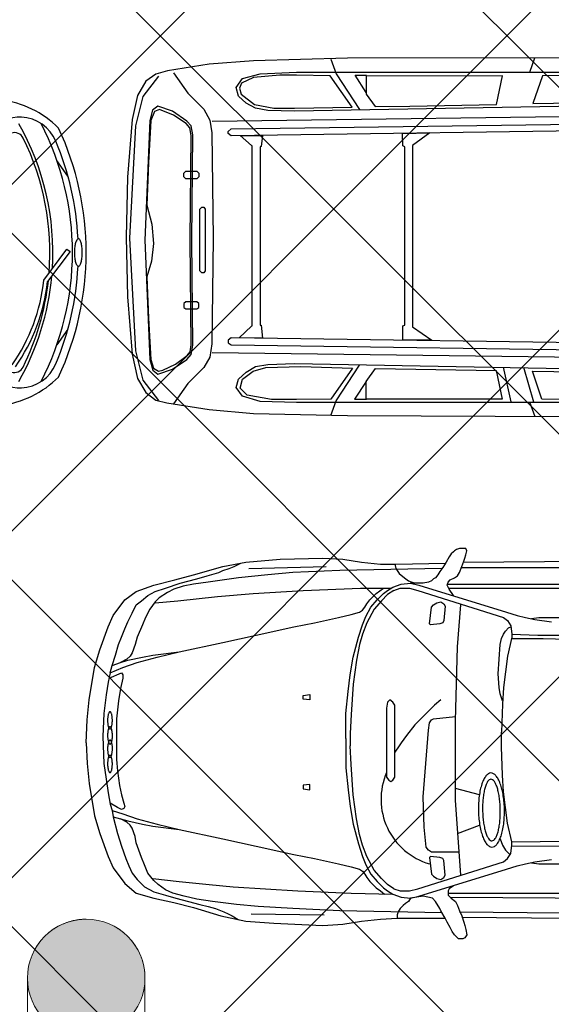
# Model space of a CAD drawing. Header units: millimetres. Extents: x 747415 to 1601423, y -236173 to 551995.
# Tile 449 of 549: x 1157169 to 1159882, y 198354 to 203375. Entities that reach past the tile are written whole.
import ezdxf

# ---------------------------------------------------------------- set-up
doc = ezdxf.new("R2010")
doc.units = ezdxf.units.MM
doc.header["$LTSCALE"] = 100
doc.header["$MEASUREMENT"] = 0
doc.linetypes.add('HIDDEN2', pattern=[4.7625, 3.175, -1.5875])
doc.layers.get('0').update_dxf_attribs({"linetype": 'CONTINUOUS', "lineweight": 0})
doc.layers.add('T--A9041_VERHARDING_Parkeren', color=9, linetype='CONTINUOUS')
doc.layers.add('T--L9082_INRICHTING_SPECIFIEK_Auto', color=8, linetype='CONTINUOUS')
doc.layers.add('T--A9042_BEPLANTING', color=90, linetype='CONTINUOUS', lineweight=0)
doc.layers.add('T--L9071_TERREINMEUBILAIR_Bank', color=250, linetype='CONTINUOUS', lineweight=0)

# ---------------------------------------------------------------- blocks, each defined once
blk = doc.blocks.new('auto33')
for p, q in [((830.324, 888.875), (1224.2, 899.525)), ((2006.612, -266.126), (1884.2, -234.188)), ((1894.85, -463.063), (2006.612, -420.476)), ((840.975, -872.9), (1213.55, -878.225))]:
    blk.add_line(p, q)
for points in [[(1873.55, 750.487), (1852.262, 782.425), (1841.612, 803.712), (1846.937, 819.687), (1857.587, 830.325), (1878.875, 840.974), (1894.85, 851.612), (1905.487, 867.587), (1916.137, 899.525), (1926.775, 926.137), (1932.099, 942.1), (1937.425, 958.075), (1942.75, 979.362), (1937.425, 990), (1905.487, 990), (1889.525, 984.687), (1878.875, 979.362), (1873.55, 974.037), (1862.912, 963.387), (1852.262, 947.425), (1836.3, 920.812), (1820.325, 894.2), (1804.362, 872.912), (1793.712, 856.937), (1783.075, 840.974), (1772.424, 835.65), (1761.775, 825), (1745.812, 819.687), (1719.2, 814.362), (1655.325, 814.362)], [(0, 0), (5.325, 117.099), (15.975, 218.225), (42.587, 383.225), (69.2, 473.712), (111.775, 590.812), (138.387, 649.362), (196.937, 729.2), (255.487, 771.775), (345.975, 803.712), (452.425, 830.325), (548.225, 856.937), (697.262, 899.525), (814.362, 920.812), (989.999, 936.775), (1208.225, 942.1), (1309.362, 936.775), (1405.162, 920.812), (1500.975, 910.162), (1580.812, 910.162), (1833.062, 915.425)], [(122.425, 356.612), (133.062, 393.875), (149.037, 447.099), (165, 500.325), (180.975, 537.587), (196.937, 580.162), (212.912, 617.425), (234.2, 660), (255.487, 702.587), (282.1, 723.875), (314.037, 750.487), (351.299, 771.775), (404.525, 787.75), (479.037, 814.362), (564.2, 835.65), (617.425, 851.612), (675.975, 867.587), (697.262, 878.225), (729.2, 888.875), (755.812, 899.525), (789.287, 916.25)], [(1575.487, 910.162), (1580.812, 888.875), (1596.775, 862.262), (1623.387, 840.974), (1644.687, 825), (1676.612, 814.362)], [(1924.637, 920.799), (2544.2, 926.137), (3097.749, 920.812), (3385.162, 920.812), (3592.75, 936.775)], [(1815, 888.875), (1293.387, 878.225), (1053.875, 867.587), (926.137, 856.937), (777.1, 840.974), (622.75, 819.687), (548.225, 809.037), (495, 798.387), (447.1, 782.425), (415.162, 766.462), (372.587, 739.837), (351.299, 718.55), (324.675, 681.299), (303.387, 638.712), (287.425, 601.449), (260.812, 537.587), (250.162, 500.325), (234.2, 457.75), (223.55, 441.774), (207.587, 425.812), (175.65, 409.837)], [(1914.362, 894.2), (2581.462, 894.2), (2980.65, 894.2), (3502.262, 888.875), (3608.712, 883.55), (3949.362, 867.587)], [(1325.325, 21.3), (1325.325, 149.037), (1335.975, 260.812), (1346.612, 345.975), (1362.587, 436.449), (1389.2, 537.587), (1410.487, 601.449), (1426.45, 644.037), (1453.074, 691.937), (1485, 729.2), (1516.937, 761.137), (1538.225, 777.1), (1564.837, 793.075), (1607.425, 809.037), (1655.325, 814.362), (1697.912, 803.712), (2145, 665.325), (2198.225, 649.362), (2240.812, 638.712), (2288.712, 628.075), (2373.875, 617.425)], [(1843.387, 809.037), (2475, 809.037), (2932.75, 809.037), (3369.2, 798.387), (3550.162, 793.075)], [(122.425, 356.612), (186.287, 383.225), (260.812, 409.837), (361.937, 436.449), (473.712, 463.075), (697.262, 510.975), (867.587, 548.225), (1059.2, 590.812), (1165.65, 612.1), (1288.075, 638.712), (1351.937, 654.687), (1394.525, 665.325), (1410.487, 675.975), (1421.137, 691.937), (1431.774, 707.912), (1447.75, 729.2), (1479.687, 761.137), (1516.937, 787.75)], [(351.299, 713.225), (468.387, 723.875), (670.649, 745.162), (851.612, 761.137), (1107.1, 777.1), (1399.837, 787.75), (1554.2, 787.75)], [(1570.162, 777.1), (1538.225, 755.812), (1506.3, 723.875), (1469.037, 681.299), (1431.774, 612.1), (1410.487, 553.55), (1394.525, 500.325), (1378.55, 420.487), (1362.587, 298.062), (1351.937, 143.712), (1346.612, 47.912), (1346.612, -15.963)], [(1570.162, 777.1), (1602.1, 787.75), (1650, 787.75), (1692.587, 777.1), (2129.037, 638.712), (2150.325, 622.75), (2166.3, 596.137), (2171.612, 553.55), (2171.612, 537.587), (2150.325, 441.774), (2129.037, 282.099), (2123.712, 196.937), (2118.387, 53.224)], [(1849.6, 787.75), (2086.462, 787.75), (2437.75, 787.75), (2661.3, 787.75), (2767.75, 787.75), (2916.775, 782.425), (3385.162, 777.1), (3614.037, 771.775)], [(1756.462, 601.449), (1751.137, 606.774), (1761.775, 691.937), (1772.424, 702.587), (1788.387, 713.225), (1809.687, 718.55), (1825.65, 707.912), (1830.975, 697.262), (1825.65, 622.75), (1820.325, 612.1), (1804.362, 606.774), (1756.462, 601.449)], [(1910.812, -675.963), (1884.2, -292.738), (1884.2, 111.775), (1894.85, 489.687), (1910.812, 702.587)], [(2272.749, 633.387), (2310, 638.712), (2437.75, 638.712), (2475, 628.075), (2490.975, 617.425), (2496.3, 612.1)], [(2123.712, 212.912), (2113.074, 250.162), (2107.75, 282.099), (2102.425, 351.3), (2113.074, 500.325), (2118.387, 532.262), (2129.037, 553.55), (2139.687, 569.525), (2155.65, 585.487), (2166.3, 590.812)], [(2171.612, 553.55), (2304.687, 548.225), (2533.55, 548.225), (2868.875, 542.912), (3321.3, 532.262), (3582.099, 532.262), (4130.325, 510.975)], [(2171.612, 532.262), (2331.3, 532.262), (2522.912, 526.937), (2863.55, 521.612), (3257.424, 516.3), (4130.325, 495)], [(133.062, 393.875), (175.65, 409.837), (212.912, 420.487), (287.425, 436.449), (340.65, 447.099), (473.712, 463.075)], [(122.425, 356.612), (111.775, 308.712), (101.137, 244.837), (90.487, 149.037), (85.162, 31.937), (90.487, -106.451), (101.137, -186.288), (111.775, -255.475), (122.425, -314.025), (133.062, -345.963)], [(117.1, 330), (180.975, 356.612), (186.287, 345.975), (186.287, 330), (175.65, 276.774), (165, 212.912), (154.362, 122.424), (154.362, -85.163), (159.675, -143.7), (170.324, -218.225), (180.975, -266.126), (191.612, -308.7), (196.937, -324.675), (191.612, -335.325), (180.975, -340.638), (159.675, -330), (122.425, -308.7)], [(1107.225, 241.062), (1141.85, 246.187), (1141.85, 219.062), (1107.225, 222.312), (1107.225, 241.062)], [(1532.912, 175.65), (1532.912, -175.638), (1543.55, -191.613), (1554.2, -196.938), (1564.837, -191.613), (1575.487, -175.638), (1575.487, -159.675), (1575.487, 191.612), (1564.837, 207.587), (1548.875, 218.225), (1538.225, 207.587), (1532.912, 175.65)], [(1809.687, 218.225), (1777.75, 191.612), (1676.612, 90.487), (1634.037, 37.262), (1607.425, 0), (1596.775, -15.963), (1575.487, -47.9)], [(1900.162, -558.863), (1761.775, -558.863), (1745.812, -548.225), (1735.162, -532.251), (1724.525, -431.125), (1719.2, -276.776), (1745.812, 63.875), (1751.137, 101.137), (1761.775, 117.099), (1772.424, 122.424), (1884.2, 133.062)], [(1570.162, -745.163), (1602.1, -755.8), (1650, -755.8), (1692.587, -745.163), (2129.037, -606.775), (2150.325, -590.8), (2166.3, -564.188), (2171.612, -521.613), (2171.612, -505.638), (2150.325, -409.838), (2129.037, -250.163), (2123.712, -165), (2118.387, -21.288), (2118.387, 53.224)], [(0, 0), (5.325, -106.451), (15.975, -207.575), (42.587, -372.575), (69.2, -463.063), (111.775, -580.163), (138.387, -638.713), (196.937, -718.55), (255.487, -766.45), (345.975, -793.063), (447.1, -814.35), (548.225, -840.963), (686.612, -883.55), (814.362, -910.163), (958.062, -920.8), (1208.225, -931.45), (1309.362, -926.125), (1405.162, -910.163), (1500.975, -899.513), (1586.137, -894.188), (1830.975, -894.188)], [(1325.325, 21.3), (1325.325, -127.738), (1335.975, -239.513), (1346.612, -324.675), (1362.587, -415.163), (1389.2, -516.288), (1410.487, -580.163), (1426.45, -622.738), (1453.074, -670.638), (1485, -707.9), (1516.937, -739.838), (1538.225, -755.8), (1564.837, -771.775), (1607.425, -787.738), (1655.325, -793.063), (1697.912, -782.413), (2145, -644.025), (2198.225, -628.063), (2240.812, -617.413), (2288.712, -606.775), (2373.875, -596.125)], [(1570.162, -745.163), (1538.225, -723.863), (1506.3, -691.938), (1469.037, -649.35), (1431.774, -580.163), (1410.487, -521.613), (1394.525, -468.388), (1378.55, -388.55), (1362.587, -266.126), (1351.937, -111.776), (1346.612, -15.963)], [(1107.225, -234.988), (1141.85, -240.113), (1141.85, -212.988), (1107.225, -216.238), (1107.225, -234.988)], [(133.062, -345.963), (186.287, -361.938), (260.812, -388.55), (361.937, -415.163), (473.712, -441.775), (697.262, -489.675), (867.587, -526.938), (1059.2, -569.513), (1165.65, -590.8), (1288.075, -617.413), (1351.937, -633.388), (1394.525, -644.025), (1410.487, -654.675), (1421.137, -670.638), (1431.774, -686.613), (1447.75, -707.9), (1479.687, -739.838), (1500.975, -755.8), (1522.262, -771.775)], [(133.062, -345.963), (138.387, -377.901), (159.675, -463.063), (180.975, -526.938), (202.262, -590.8), (218.225, -628.063), (234.2, -665.326), (260.812, -697.251), (298.062, -734.513), (345.975, -761.125), (404.525, -777.1), (457.75, -793.063), (521.612, -809.025), (580.162, -825), (622.75, -835.638), (660, -846.288), (702.587, -862.25), (723.875, -872.9), (745.162, -883.55), (776.312, -902.238)], [(138.387, -377.901), (175.65, -388.55), (212.912, -399.188), (287.425, -415.163), (340.65, -425.8), (473.712, -441.775)], [(1815, -867.575), (1293.387, -856.938), (1053.875, -846.288), (878.225, -835.638), (766.45, -825), (644.037, -809.025), (564.2, -798.388), (500.325, -782.413), (441.775, -766.45), (404.525, -750.475), (367.262, -723.863), (345.975, -702.575), (314.037, -665.326), (298.062, -622.738), (282.1, -585.475), (255.487, -510.963), (250.162, -479.025), (234.2, -436.45), (223.55, -420.476), (207.587, -404.513), (175.65, -388.55)], [(2113.074, -489.675), (2123.712, -521.613), (2139.687, -548.225), (2150.325, -558.863), (2160.975, -569.513)], [(2171.612, -505.638), (2608.075, -500.325), (3001.937, -495), (3427.75, -489.675), (4130.325, -463.063)], [(2171.612, -526.938), (2900.812, -521.613), (3374.524, -510.963), (3587.425, -510.963), (4130.325, -489.675)], [(1756.462, -580.163), (1751.137, -585.475), (1761.775, -670.638), (1772.424, -681.288), (1788.387, -691.938), (1809.687, -697.251), (1825.65, -686.613), (1830.975, -675.963), (1825.65, -601.45), (1820.325, -590.8), (1804.362, -585.475), (1756.462, -580.163)], [(2272.749, -612.088), (2310, -617.413), (2437.75, -617.413), (2475, -606.775), (2490.975, -596.125), (2496.3, -590.8)], [(340.65, -691.938), (473.712, -707.9), (628.062, -723.863), (750.487, -734.513), (1080.487, -755.8), (1351.937, -766.45), (1564.837, -771.775)], [(1873.55, -729.188), (1852.262, -745.163), (1846.937, -755.8), (1846.937, -777.1), (1862.912, -793.063), (1884.2, -809.025), (1894.85, -830.325), (1905.487, -856.938), (1916.137, -883.55), (1926.775, -915.475), (1932.099, -931.45), (1937.425, -952.738), (1942.75, -979.351), (1932.099, -995.325), (1921.462, -1000.638), (1900.162, -1000.638), (1878.875, -979.351), (1868.225, -963.388), (1857.587, -942.1), (1841.612, -915.475), (1830.975, -894.188), (1809.687, -856.938), (1804.362, -846.288), (1783.075, -809.025), (1767.1, -793.063), (1719.2, -782.413), (1655.325, -793.063)], [(1846.937, -766.45), (2086.462, -766.45), (2437.75, -766.45), (2661.3, -766.45), (2767.75, -766.45), (2916.775, -761.125), (3347.912, -755.8), (3630.012, -750.475)], [(1655.325, -793.063), (1644.687, -809.025), (1628.712, -819.676), (1618.075, -830.325), (1602.1, -846.288), (1591.462, -862.25), (1586.137, -878.225), (1586.137, -894.188)], [(1857.287, -787.438), (2661.3, -793.063), (2980.65, -787.738), (3225.487, -782.413), (3550.162, -771.775)], [(1905.487, -862.25), (2421.775, -867.575), (2805, -867.575), (3326.625, -862.25), (3614.037, -856.938)], [(1916.137, -888.863), (2448.387, -894.188), (2831.625, -899.513), (3315.975, -894.188), (3582.099, -904.838)]]:
    blk.add_lwpolyline(points)
for points in [[(121.249, 70.05, 0.15715148), (123.632, 70.889, 0.0898848), (125.928, 73.391, 0.04910718), (128.05, 77.46, 0.03066448), (129.916, 82.938, 0.02177548), (131.455, 89.616, 0.01717029), (132.606, 97.236, 0.01477699), (133.328, 105.507, 0.01374023), (133.59, 114.11, 0.01374023), (133.384, 122.714, 0.01477699), (132.717, 130.989, 0.01717029), (131.614, 138.617, 0.02177548), (130.119, 145.305, 0.03066448), (128.289, 150.795, 0.04910718), (126.194, 154.877, 0.0898848), (123.914, 157.394, 0.15715148), (121.537, 158.249, 0.15715148), (119.155, 157.41, 0.0898848), (116.859, 154.908, 0.04910718), (114.737, 150.839, 0.03066448), (112.871, 145.361, 0.02177548), (111.332, 138.683, 0.01717029), (110.18, 131.063, 0.01477699), (109.459, 122.792, 0.01374023), (109.197, 114.189, 0.01374023), (109.403, 105.585, 0.01477699), (110.07, 97.31, 0.01717029), (111.172, 89.682, 0.02177548), (112.667, 82.994, 0.03066448), (114.498, 77.504, 0.04910718), (116.593, 73.422, 0.0898848), (118.873, 70.905, 0.15715148)], [(121.825, -7.038, 0.15570612), (124.227, -6.175, 0.08991562), (126.526, -3.65, 0.04943001), (128.633, 0.439, 0.0309529), (130.468, 5.935, 0.02200981), (131.96, 12.628, 0.01736704), (133.05, 20.26, 0.01495166), (133.699, 28.537, 0.01390479), (133.88, 37.142, 0.01390479), (133.587, 45.744, 0.01495166), (132.83, 54.013, 0.01736704), (131.64, 61.63, 0.02200981), (130.062, 68.302, 0.0309529), (128.155, 73.775, 0.04943001), (125.995, 77.836, 0.08991562), (123.663, 80.33, 0.15570612), (121.249, 81.162, 0.15570612), (118.847, 80.299, 0.08991562), (116.548, 77.774, 0.04943001), (114.441, 73.685, 0.0309529), (112.606, 68.189, 0.02200981), (111.114, 61.496, 0.01736704), (110.024, 53.864, 0.01495166), (109.375, 45.587, 0.01390479), (109.194, 36.982, 0.01390479), (109.487, 28.38, 0.01495166), (110.244, 20.111, 0.01736704), (111.434, 12.494, 0.02200981), (113.012, 5.822, 0.0309529), (114.919, 0.349, 0.04943001), (117.079, -3.712, 0.08991562), (119.411, -6.206, 0.15570612)], [(121.825, 13.112, 0.15570612), (119.411, 12.28, 0.08991562), (117.079, 9.786, 0.04943001), (114.919, 5.725, 0.0309529), (113.012, 0.252, 0.02200981), (111.434, -6.42, 0.01736704), (110.244, -14.037, 0.01495166), (109.487, -22.306, 0.01390479), (109.194, -30.908, 0.01390479), (109.375, -39.513, 0.01495166), (110.024, -47.79, 0.01736704), (111.114, -55.422, 0.02200981), (112.606, -62.115, 0.0309529), (114.441, -67.611, 0.04943001), (116.548, -71.7, 0.08991562), (118.847, -74.225, 0.15570612), (121.249, -75.088, 0.15570612), (123.663, -74.256, 0.08991562), (125.995, -71.762, 0.04943001), (128.155, -67.701, 0.0309529), (130.062, -62.228, 0.02200981), (131.64, -55.556, 0.01736704), (132.83, -47.939, 0.01495166), (133.587, -39.67, 0.01390479), (133.88, -31.068, 0.01390479), (133.699, -22.463, 0.01495166), (133.05, -14.186, 0.01736704), (131.96, -6.554, 0.02200981), (130.468, 0.139, 0.0309529), (128.633, 5.635, 0.04943001), (126.526, 9.724, 0.08991562), (124.227, 12.249, 0.15570612)], [(121.249, -63.976, 0.15715148), (118.873, -64.831, 0.0898848), (116.593, -67.348, 0.04910718), (114.498, -71.43, 0.03066448), (112.667, -76.92, 0.02177548), (111.172, -83.608, 0.01717029), (110.07, -91.236, 0.01477699), (109.403, -99.511, 0.01374023), (109.197, -108.115, 0.01374023), (109.459, -116.718, 0.01477699), (110.18, -124.989, 0.01717029), (111.332, -132.609, 0.02177548), (112.871, -139.287, 0.03066448), (114.737, -144.765, 0.04910718), (116.859, -148.834, 0.0898848), (119.155, -151.336, 0.15715148), (121.537, -152.175, 0.15715148), (123.914, -151.32, 0.0898848), (126.194, -148.803, 0.04910718), (128.289, -144.721, 0.03066448), (130.119, -139.231, 0.02177548), (131.614, -132.543, 0.01717029), (132.717, -124.915, 0.01477699), (133.384, -116.64, 0.01374023), (133.59, -108.036, 0.01374023), (133.328, -99.433, 0.01477699), (132.606, -91.162, 0.01717029), (131.455, -83.542, 0.02177548), (129.916, -76.864, 0.03066448), (128.05, -71.386, 0.04910718), (125.928, -67.317, 0.0898848), (123.632, -64.815, 0.15715148)], [(2070.489, -532.255, 0.12935202), (2083.407, -528.442, 0.08825051), (2095.727, -517.514, 0.05492558), (2106.975, -499.891, 0.03660649), (2116.718, -476.25, 0.02685995), (2124.583, -447.501, 0.0215486), (2130.266, -414.747, 0.01871385), (2133.55, -379.248, 0.01746963), (2134.308, -342.367, 0.01746963), (2132.512, -305.522, 0.01871385), (2128.229, -270.13, 0.0215486), (2121.626, -237.549, 0.02685995), (2112.955, -209.032, 0.03660649), (2102.549, -185.676, 0.05492558), (2090.81, -168.376, 0.08825051), (2078.187, -157.8, 0.12935202), (2065.166, -154.352, 0.12935202), (2052.247, -158.165, 0.08825051), (2039.928, -169.093, 0.05492558), (2028.68, -186.716, 0.03660649), (2018.937, -210.356, 0.02685995), (2011.072, -239.106, 0.0215486), (2005.389, -271.86, 0.01871385), (2002.105, -307.359, 0.01746963), (2001.347, -344.24, 0.01746963), (2003.143, -381.085, 0.01871385), (2007.426, -416.477, 0.0215486), (2014.029, -449.058, 0.02685995), (2022.7, -477.575, 0.03660649), (2033.105, -500.931, 0.05492558), (2044.845, -518.231, 0.08825051), (2057.468, -528.807, 0.12935202)], [(2070.489, -500.32, 0.15236329), (2079.253, -497.153, 0.08994173), (2087.578, -488.075, 0.05017132), (2095.144, -473.432, 0.0316287), (2101.66, -453.789, 0.02256312), (2106.876, -429.9, 0.01783336), (2110.592, -402.683, 0.01536641), (2112.664, -373.185, 0.01429585), (2113.013, -342.538, 0.01429585), (2111.625, -311.92, 0.01536641), (2108.555, -282.508, 0.01783336), (2103.919, -255.433, 0.02256312), (2097.896, -231.735, 0.0316287), (2090.718, -212.324, 0.05017132), (2082.66, -197.946, 0.08994173), (2074.032, -189.155, 0.15236329), (2065.166, -186.287, 0.15236329), (2056.402, -189.454, 0.08994173), (2048.077, -198.532, 0.05017132), (2040.511, -213.175, 0.0316287), (2033.995, -232.818, 0.02256312), (2028.779, -256.707, 0.01783336), (2025.063, -283.923, 0.01536641), (2022.991, -313.422, 0.01429585), (2022.642, -344.069, 0.01429585), (2024.03, -374.687, 0.01536641), (2027.1, -404.099, 0.01783336), (2031.736, -431.174, 0.02256312), (2037.758, -454.872, 0.0316287), (2044.937, -474.283, 0.05017132), (2052.994, -488.661, 0.08994173), (2061.622, -497.452, 0.15236329)]]:
    blk.add_lwpolyline(points, format="xyb", close=True)
blk.add_arc((1846.278, -288.964), 341.955, 156.406556, 253.844983)
blk = doc.blocks.new('auto111')
at = {"linetype": 'Continuous'}
for points in [[(2462.3, 1908.3), (1334.1, 1905.8), (853.9, 1893.1), (627.7, 1875.3), (414.3, 1842.2), (355.9, 1824.4), (305, 1788.9), (261.8, 1715.2), (233.9, 1593.2), (211, 1298.5), (203.4, 993.5), (211, 688.6), (233.9, 396.4), (261.8, 271.9), (305, 200.8), (355.9, 162.6), (411.8, 147.4), (627.7, 114.4), (853.9, 94), (1334.1, 83.9), (2462.3, 78.8)], [(2264.1, 1834.6), (2289.6, 1908.3)], [(1247.7, 1900.7), (1275.7, 1827), (1395.1, 1644)], [(368.6, 1814.3), (289.8, 1710.1), (251.7, 1560.2), (221.2, 988.5), (251.7, 414.2), (289.8, 264.3), (368.6, 160.1)], [(444.8, 1832.1), (518.5, 1727.9), (599.8, 1646.6), (630.3, 1590.7), (640.4, 1524.6), (648.1, 985.9), (640.4, 449.8), (630.3, 381.2), (599.8, 327.8), (518.5, 246.5), (444.8, 142.3)], [(2988.3, 1669.4), (1062.3, 1636.4), (927.6, 1639), (864.1, 1651.7), (815.8, 1677.1), (777.7, 1712.6), (765, 1755.8), (798, 1801.6), (886.9, 1827), (1072.4, 1834.6), (2523.3, 1834.6)], [(2523.3, 149.9), (1072.4, 149.9), (886.9, 155), (798, 183), (765, 226.2), (777.7, 269.4), (815.8, 304.9), (864.1, 332.9), (927.6, 343), (1062.3, 348.1), (2988.3, 312.6)], [(1357, 1656.7), (1245.2, 1816.8), (1072.4, 1819.4), (988.6, 1819.4), (853.9, 1806.7), (792.9, 1778.7), (782.7, 1753.3), (790.4, 1722.8), (859, 1669.4), (958.1, 1651.7), (1062.3, 1651.7), (1357, 1656.7)], [(1428.2, 1730.4), (1372.3, 1819.4), (1430.7, 1819.4)], [(2093.9, 1669.4), (2124.4, 1816.8), (1428.2, 1814.3), (1428.2, 1722.8), (1473.9, 1659.3), (1651.8, 1661.8), (2093.9, 1669.4)], [(2937.5, 1684.7), (3084.9, 1819.4), (2327.7, 1816.8), (2279.4, 1674.5), (2912.1, 1684.7), (2937.5, 1684.7)], [(325.4, 1588.1), (300, 978.3), (325.4, 368.5), (340.6, 315.1), (366, 294.8), (439.7, 320.2), (513.4, 368.5), (536.3, 393.9), (543.9, 442.1), (538.8, 978.3), (543.9, 1514.4), (536.3, 1560.2), (513.4, 1585.6), (439.7, 1636.4), (366, 1661.8), (338.1, 1641.5), (325.4, 1588.1)], [(343.1, 325.3), (368.6, 310), (391.4, 315.1), (455, 345.6), (515.9, 388.8), (531.2, 409.1), (536.3, 444.7), (531.2, 978.3), (536.3, 1511.9), (528.6, 1550), (510.9, 1572.9), (444.8, 1616.1), (373.6, 1644), (348.2, 1633.9), (330.4, 1588.1), (317.7, 1372.2), (310.1, 1156.2), (335.5, 1059.6), (343.1, 960.5), (333, 871.6), (310.1, 790.3), (317.7, 579.4), (330.4, 368.5), (343.1, 325.3)], [(643, 1585.6), (2927.3, 1616.1), (2973.1, 1600.8), (3016.3, 1562.7), (3051.9, 1501.7), (3082.3, 1423), (3125.5, 1224.8), (3140.8, 993.5), (3125.5, 764.9), (3082.3, 566.7), (3051.9, 487.9), (3016.3, 426.9), (2973.1, 388.8), (2927.3, 373.5), (643, 404)], [(739.5, 1544.9), (2871.4, 1575.4), (2886.7, 1562.7), (2886.7, 1550), (2871.4, 1539.9), (739.5, 1509.4), (724.3, 1522.1), (724.3, 1532.2), (739.5, 1544.9)], [(785.3, 1511.9), (899.6, 1511.9), (892, 1456), (886.9, 1453.5), (886.9, 543.8), (892, 543.8), (899.6, 477.7), (780.2, 480.3), (843.7, 538.7), (846.3, 541.2), (846.3, 1458.5), (843.7, 1461.1), (785.3, 1511.9)], [(1613.6, 1522.1), (1753.4, 1524.6), (1664.5, 1461.1), (1664.5, 536.2), (1763.6, 467.6), (1616.2, 467.6), (1616.2, 541.2), (1626.4, 543.8), (1626.4, 1453.5), (1616.2, 1458.5), (1613.6, 1522.1)], [(574.4, 1318.8), (574.4, 1301), (564.2, 1290.8), (508.3, 1290.8), (498.2, 1301), (498.2, 1318.8), (508.3, 1329), (564.2, 1329), (574.4, 1318.8)], [(607.4, 1135.8), (607.4, 820.8), (599.8, 810.6), (589.6, 810.6), (579.5, 820.8), (579.5, 1135.8), (589.6, 1146), (599.8, 1146), (607.4, 1135.8)], [(574.4, 635.3), (574.4, 655.6), (564.2, 663.2), (508.3, 663.2), (498.2, 655.6), (498.2, 635.3), (508.3, 627.6), (564.2, 627.6), (574.4, 635.3)], [(739.5, 444.7), (2871.4, 414.2), (2886.7, 426.9), (2886.7, 439.6), (2871.4, 449.8), (739.5, 480.3), (724.3, 467.6), (724.3, 454.9), (739.5, 444.7)], [(1359.5, 325.3), (1247.7, 167.7), (1072.4, 165.2), (945.4, 165.2), (820.9, 188), (785.3, 223.6), (798, 269.4), (851.3, 310), (917.4, 327.8), (1095.3, 332.9), (1359.5, 325.3)], [(1247.7, 83.9), (1275.7, 157.6), (1395.1, 340.5)], [(2091.4, 312.6), (2121.8, 167.7), (1428.2, 167.7), (1428.2, 256.7), (1476.4, 322.7), (2091.4, 312.6)], [(2126.9, 330.3), (2167.6, 152.5)], [(2231.1, 330.3), (2281.9, 152.5)], [(2932.4, 299.8), (3079.8, 162.6), (3026.4, 162.6), (2325.1, 167.7), (2276.9, 310), (2932.4, 299.8)], [(1428.2, 256.7), (1369.7, 167.7), (1430.7, 167.7)], [(2261.6, 152.5), (2289.6, 78.8)]]:
    blk.add_lwpolyline(points, dxfattribs=at)
blk = doc.blocks.new('auto64')
for points in [[(-93, 390), (-149.4, 470)], [(-216, -140.7), (-98.2, 17.6), (-82.2, 5.7), (-196.7, -148.3)], [(-93, -390), (-149.4, -470)]]:
    blk.add_lwpolyline(points)
for centre, radius, start, end in [((-500.4, 274.6), 509, 45.0724, 82.7817), ((-339.9, 470), 220.1, 87.5524, 180.0097), ((-1501.5, 0), 1331.5, 356.4569, 29.5582), ((-339.1, 490.1), 200, 22.8604, 87.5524), ((-1501.5, 0), 1431.5, 332.6464, 27.3536), ((-366.4, 561.8), 50, 26.3311, 108.384), ((-1501.5, 0), 1501.5, 334.9815, 25.0185), ((-1501.5, 0), 1316.5, 355.4418, 26.3311), ((-1501.5, 0), 1461.5, 2.7376, 22.8604), ((2.9, 33.2), 59.3, 145.403, 164.0546), ((-40, 62.8), 7.21, 90, 145.403), ((-40, 62.8), 7.21, 34.597, 90), ((-82.9, 33.2), 59.3, 15.9454, 34.597), ((184.7, 0), 244.7, 173.2506, 180), ((184.7, 0), 244.7, 180, 186.7494), ((72.7, 13.3), 131.9, 164.0546, 173.2506), ((-152.7, 13.3), 131.9, 6.7494, 15.9454), ((-264.7, 0), 244.7, 0, 6.7494), ((-264.7, 0), 244.7, 353.2506, 0), ((72.7, -13.3), 131.9, 186.7494, 195.9454), ((2.9, -33.2), 59.3, 195.9454, 214.597), ((-82.9, -33.2), 59.3, 325.403, 344.0546), ((-152.7, -13.3), 131.9, 344.0546, 353.2506), ((-1501.5, 0), 1461.5, 337.1396, 357.2624), ((-40, -62.8), 7.21, 214.597, 270), ((-40, -62.8), 7.21, 270, 325.403), ((-1132.8, -43.1), 922, 324.9998, 353.9253), ((-1132.8, -43.1), 942, 324.9998, 353.5912), ((-1501.5, 0), 1331.5, 330.4418, 354.8462), ((-1501.5, 0), 1316.5, 333.6689, 353.7639), ((-339.9, -470), 220.1, 179.9903, 272.4476), ((-366.4, -561.8), 50, 251.616, 333.6689), ((-339.1, -490.1), 200, 272.4476, 337.1396), ((-500.4, -274.6), 509, 277.2183, 314.9276)]:
    blk.add_arc(centre, radius, start, end)
blk = doc.blocks.new('*U333')
at = {"layer": 'T--L9071_TERREINMEUBILAIR_Bank', "linetype": 'Continuous'}
h = blk.add_hatch(color=256, dxfattribs=at)
edge = h.paths.add_edge_path()
edge.add_arc((0, 1100), 300, 0, 360)
at = {"layer": 'T--L9071_TERREINMEUBILAIR_Bank', "linetype": 'HIDDEN2'}
blk.add_lwpolyline([(300, 1100, 0.414214), (0, 1400, 0.414214), (-300, 1100), (-300, -1100, 0.414214), (0, -1400, 0.414214), (300, -1100)], format="xyb", close=True, dxfattribs=at)
at = {"layer": 'T--L9071_TERREINMEUBILAIR_Bank', "linetype": 'Continuous'}
blk.add_circle((0, 1100), 300, dxfattribs=at)

msp = doc.modelspace()

# ---------------------------------------------------------------- hatches: boundary and pattern name
at = {"layer": 'T--A9041_VERHARDING_Parkeren', "linetype": 'Continuous'}
h = msp.add_hatch(dxfattribs=at)
h.set_pattern_fill('ANSI37', color=256, scale=10000, style=0)
h.paths.add_polyline_path([(1162508.673, 241218.765), (1162196.865, 241189.439), (1152508.673, 240937.759), (1152508.673, 193325.106), (1162508.673, 193325.106)])
at = {"layer": 'T--A9042_BEPLANTING'}
h = msp.add_hatch(dxfattribs=at)
h.set_pattern_fill('GRASS', color=256, scale=1500, style=0)
edge = h.paths.add_edge_path()
edge.add_line((1194589.183, 247525.193), (1194593.64, 247264.881))
edge.add_line((1194593.64, 247264.881), (1189597.042, 247120.843))
edge.add_line((1189597.042, 247120.843), (1179615.176, 246734.424))
edge.add_line((1179615.176, 246734.424), (1169673.169, 246260.926))
edge.add_line((1169673.169, 246260.926), (1159743.156, 245284.429))
edge.add_line((1159743.156, 245284.429), (1149794.302, 244232.037))
edge.add_line((1149794.302, 244232.037), (1139904.319, 243419.621))
edge.add_line((1139904.319, 243419.621), (1138613.747, 243325.021))
edge.add_line((1138613.747, 243325.021), (1135690.007, 243117.197))
edge.add_line((1135690.007, 243117.197), (1132771.926, 242932.503))
edge.add_line((1132771.926, 242932.503), (1129859.398, 242758.599))
edge.add_line((1129859.398, 242758.599), (1126616.556, 242566.575))
edge.add_line((1126616.556, 242566.575), (1123385.964, 242364.695))
edge.add_line((1123385.964, 242364.695), (1120184.728, 242139.833))
edge.add_line((1120184.728, 242139.833), (1117014.113, 241880.011))
edge.add_line((1117014.113, 241880.011), (1113876.289, 241570.228))
edge.add_line((1113876.289, 241570.228), (1110773.76, 241198.319))
edge.add_line((1110773.76, 241198.319), (1107692.214, 240764.72))
edge.add_line((1107692.214, 240764.72), (1104624.361, 240306.925))
edge.add_line((1104624.361, 240306.925), (1101572.465, 239835.828))
edge.add_line((1101572.465, 239835.828), (1100403.086, 239650.924))
edge.add_line((1100403.086, 239650.924), (1097780.987, 239217.99))
edge.add_line((1097780.987, 239217.99), (1095157.329, 238732.83))
edge.add_line((1095157.329, 238732.83), (1092526.922, 238274.052))
edge.add_line((1092526.922, 238274.052), (1089457.602, 237766.051))
edge.add_line((1089457.602, 237766.051), (1086388.73, 237224.846))
edge.add_line((1086388.73, 237224.846), (1083401.545, 236651.668))
edge.add_line((1083401.545, 236651.668), (1080469.385, 236024.459))
edge.add_line((1080469.385, 236024.459), (1077519.444, 235269.823))
edge.add_line((1077519.444, 235269.823), (1074567.867, 234454.498))
edge.add_line((1074567.867, 234454.498), (1071611.505, 233602.32))
edge.add_line((1071611.505, 233602.32), (1068661.406, 232725.291))
edge.add_line((1068661.406, 232725.291), (1065719.424, 231822.381))
edge.add_line((1065719.424, 231822.381), (1062684.54, 230856.109))
edge.add_line((1062684.54, 230856.109), (1059866.196, 229920.836))
edge.add_line((1059866.196, 229920.836), (1056845.381, 228880.035))
edge.add_line((1056845.381, 228880.035), (1054034.15, 227860.451))
edge.add_line((1054034.15, 227860.451), (1051908.682, 227043.859))
edge.add_line((1051908.682, 227043.859), (1051192.354, 226766.278))
edge.add_line((1051192.354, 226766.278), (1050671.69, 226564.519))
edge.add_line((1050671.69, 226564.519), (1049927.631, 226262.62))
edge.add_line((1049927.631, 226262.62), (1049070.32, 225903.54))
edge.add_line((1049070.32, 225903.54), (1048360.834, 225606.376))
edge.add_line((1048360.834, 225606.376), (1045574.185, 224396.868))
edge.add_line((1045574.185, 224396.868), (1042746.023, 223102.062))
edge.add_line((1042746.023, 223102.062), (1039916.204, 221736.561))
edge.add_line((1039916.204, 221736.561), (1037264.038, 220364.549))
edge.add_line((1037264.038, 220364.549), (1036639.036, 220037.907))
edge.add_line((1036639.036, 220037.907), (1035761.731, 219567.084))
edge.add_line((1035761.731, 219567.084), (1034455.173, 218860.02))
edge.add_line((1034455.173, 218860.02), (1031834.519, 217415.207))
edge.add_line((1031834.519, 217415.207), (1029063.532, 215837.52))
edge.add_line((1029063.532, 215837.52), (1026493.513, 214322.916))
edge.add_line((1026493.513, 214322.916), (1023661.374, 212596.81))
edge.add_line((1023661.374, 212596.81), (1021148.701, 211011.913))
edge.add_line((1021148.701, 211011.913), (1018664.489, 209394.723))
edge.add_line((1018664.489, 209394.723), (1016111.63, 207674.051))
edge.add_line((1016111.63, 207674.051), (1013541.964, 205866.676))
edge.add_line((1013541.964, 205866.676), (1011054.819, 204060.939))
edge.add_line((1011054.819, 204060.939), (1008551.61, 202180.933))
edge.add_line((1008551.61, 202180.933), (1006071.977, 200261.271))
edge.add_line((1006071.977, 200261.271), (1003623.026, 198305.877))
edge.add_line((1003623.026, 198305.877), (1001255.469, 196356.541))
edge.add_line((1001255.469, 196356.541), (998895.97, 194358.237))
edge.add_line((998895.97, 194358.237), (996592.894, 192340.973))
edge.add_line((996592.894, 192340.973), (994271.188, 190253.094))
edge.add_line((994271.188, 190253.094), (992089.799, 188232.713))
edge.add_line((992089.799, 188232.713), (989855.126, 186096.735))
edge.add_line((989855.126, 186096.735), (987565.682, 183840.779))
edge.add_line((987565.682, 183840.779), (985556.73, 181812.43))
edge.add_line((985556.73, 181812.43), (983340.235, 179499.914))
edge.add_line((983340.235, 179499.914), (981234.422, 177237.565))
edge.add_line((981234.422, 177237.565), (979162.94, 174943.215))
edge.add_line((979162.94, 174943.215), (977214.691, 172724.59))
edge.add_line((977214.691, 172724.59), (975036.892, 170165.071))
edge.add_line((975036.892, 170165.071), (973160.412, 167901.106))
edge.add_line((973160.412, 167901.106), (971300.145, 165540.186))
edge.add_line((971300.145, 165540.186), (970653.489, 164750.347))
edge.add_line((970653.489, 164750.347), (969323.906, 163031.694))
edge.add_line((969323.906, 163031.694), (967532.389, 160664.585))
edge.add_line((967532.389, 160664.585), (965620.33, 158124.446))
edge.add_line((965620.33, 158124.446), (963729.485, 155559.861))
edge.add_line((963729.485, 155559.861), (962160.024, 153368.205))
edge.add_line((962160.024, 153368.205), (960583.853, 151476.839))
edge.add_line((960583.853, 151476.839), (957868.106, 147829.141))
edge.add_line((957868.106, 147829.141), (955546.579, 144354.957))
edge.add_line((955546.579, 144354.957), (952781.766, 139999.101))
edge.add_line((952781.766, 139999.101), (950228.309, 135925.671))
edge.add_line((950228.309, 135925.671), (947689.507, 131669.07))
edge.add_line((947689.507, 131669.07), (945836.511, 128467.426))
edge.add_line((945836.511, 128467.426), (939785.242, 117718.876))
edge.add_line((939785.242, 117718.876), (930712.869, 102774.401))
edge.add_line((930712.869, 102774.401), (922173.53, 90199.799))
edge.add_arc((831492.457, 157259.067), 112782.989, 306.60619454, 323.5168236, ccw=False)
edge.add_line((898746.269, 66722.183), (906881.323, 58450.839))
edge.add_arc((1039056.702, -43733.649), 167068.849, 138.06483794, 142.29247104, ccw=False)
edge.add_line((914773.924, 67916.66), (924725.806, 83316.857))
edge.add_line((924725.806, 83316.857), (935036.865, 100427.915))
edge.add_line((935036.865, 100427.915), (938271.243, 105214.41))
edge.add_line((938271.243, 105214.41), (944567.151, 115601.153))
edge.add_line((944567.151, 115601.153), (949536.685, 124088.131))
edge.add_line((949536.685, 124088.131), (954824.472, 132626.587))
edge.add_line((954824.472, 132626.587), (959827.89, 140132.671))
edge.add_line((959827.89, 140132.671), (963059.812, 145135.12))
edge.add_line((963059.812, 145135.12), (965500.197, 148828.356))
edge.add_line((965500.197, 148828.356), (966613.361, 150562.786))
edge.add_line((966613.361, 150562.786), (968025.373, 152669.584))
edge.add_line((968025.373, 152669.584), (969925.147, 155201.552))
edge.add_line((969925.147, 155201.552), (971712.101, 157704.465))
edge.add_line((971712.101, 157704.465), (973307.285, 159791.446))
edge.add_line((973307.285, 159791.446), (974380.773, 161326.936))
edge.add_line((974380.773, 161326.936), (975513.5, 162711.848))
edge.add_line((975513.5, 162711.848), (977022.752, 164676.523))
edge.add_line((977022.752, 164676.523), (979125.989, 167160.936))
edge.add_line((979125.989, 167160.936), (980701.644, 168861.659))
edge.add_line((980701.644, 168861.659), (983077.997, 171627.505))
edge.add_line((983077.997, 171627.505), (985074.319, 173856.029))
edge.add_line((985074.319, 173856.029), (986909.132, 175828.505))
edge.add_line((986909.132, 175828.505), (989063.699, 178159.256))
edge.add_line((989063.699, 178159.256), (991154.428, 180245.145))
edge.add_line((991154.428, 180245.145), (993121.205, 182057.606))
edge.add_line((993121.205, 182057.606), (995324.494, 184142.051))
edge.add_line((995324.494, 184142.051), (997280.219, 186006.612))
edge.add_line((997280.219, 186006.612), (999623.744, 188200.448))
edge.add_line((999623.744, 188200.448), (1002349.065, 190608.065))
edge.add_line((1002349.065, 190608.065), (1004754.956, 192653.066))
edge.add_line((1004754.956, 192653.066), (1007294.928, 194741.918))
edge.add_line((1007294.928, 194741.918), (1008978.786, 196161.928))
edge.add_line((1008978.786, 196161.928), (1011076.047, 197755.95))
edge.add_line((1011076.047, 197755.95), (1013065.241, 199247.814))
edge.add_line((1013065.241, 199247.814), (1015821.037, 201346.882))
edge.add_line((1015821.037, 201346.882), (1017686.716, 202722.52))
edge.add_line((1017686.716, 202722.52), (1020957.031, 204817.97))
edge.add_line((1020957.031, 204817.97), (1023228.197, 206313.401))
edge.add_line((1023228.197, 206313.401), (1026470.58, 208376.744))
edge.add_line((1026470.58, 208376.744), (1028603.548, 209658.432))
edge.add_line((1028603.548, 209658.432), (1030968.801, 211111.637))
edge.add_line((1030968.801, 211111.637), (1032974.557, 212278.47))
edge.add_line((1032974.557, 212278.47), (1034989.373, 213415.47))
edge.add_line((1034989.373, 213415.47), (1036654.679, 214452.728))
edge.add_line((1036654.679, 214452.728), (1038246.03, 215241.653))
edge.add_line((1038246.03, 215241.653), (1039948.347, 216202.761))
edge.add_line((1039948.347, 216202.761), (1041825.775, 217172.039))
edge.add_line((1041825.775, 217172.039), (1043014.131, 217759.859))
edge.add_line((1043014.131, 217759.859), (1045164.207, 218821.145))
edge.add_line((1045164.207, 218821.145), (1047341.541, 219812.404))
edge.add_line((1047341.541, 219812.404), (1050071.07, 221013.985))
edge.add_line((1050071.07, 221013.985), (1051244.22, 221490.97))
edge.add_line((1051244.22, 221490.97), (1052347.556, 221956.97))
edge.add_line((1052347.556, 221956.97), (1053649.506, 222430.47))
edge.add_line((1053649.506, 222430.47), (1054533.126, 222784.97))
edge.add_line((1054533.126, 222784.97), (1056086.056, 223306.47))
edge.add_line((1056086.056, 223306.47), (1057869.317, 223968.97))
edge.add_line((1057869.317, 223968.97), (1060574.556, 224929.97))
edge.add_line((1060574.556, 224929.97), (1063483.693, 225922.97))
edge.add_line((1063483.693, 225922.97), (1065608.903, 226631.593))
edge.add_line((1065608.903, 226631.593), (1069173.064, 227676.47))
edge.add_line((1069173.064, 227676.47), (1072281.977, 228625.637))
edge.add_line((1072281.977, 228625.637), (1075375.394, 229611.47))
edge.add_line((1075375.394, 229611.47), (1077123.927, 230119.62))
edge.add_line((1077123.927, 230119.62), (1080375.394, 230986.97))
edge.add_line((1080375.394, 230986.97), (1082892.594, 231747.063))
edge.add_line((1082892.594, 231747.063), (1087287.423, 232727.295))
edge.add_line((1087287.423, 232727.295), (1089726.851, 233304.236))
edge.add_line((1089726.851, 233304.236), (1092683.446, 233905.227))
edge.add_line((1092683.446, 233905.227), (1095564.394, 234529.046))
edge.add_line((1095564.394, 234529.046), (1098820.303, 235134.124))
edge.add_line((1098820.303, 235134.124), (1101429.17, 235680.801))
edge.add_line((1101429.17, 235680.801), (1102775.394, 235932.97))
edge.add_line((1102775.394, 235932.97), (1105482.445, 236248.973))
edge.add_line((1105482.445, 236248.973), (1107758.807, 236612.397))
edge.add_line((1107758.807, 236612.397), (1110496.735, 236978.709))
edge.add_line((1110496.735, 236978.709), (1115376.091, 237663.748))
edge.add_line((1115376.091, 237663.748), (1120160.891, 238162.648))
edge.add_line((1120160.891, 238162.648), (1122883.614, 238303.454))
edge.add_line((1122883.614, 238303.454), (1125390.669, 238461.915))
edge.add_line((1125390.669, 238461.915), (1128123.405, 238391.97))
edge.add_line((1128123.405, 238391.97), (1132768.171, 238736.47))
edge.add_line((1132768.171, 238736.47), (1135790.587, 239107.966))
edge.add_line((1135790.587, 239107.966), (1138342.94, 239481.456))
edge.add_line((1138342.94, 239481.456), (1142060.43, 239524.47))
edge.add_line((1142060.43, 239524.47), (1147419.918, 239838.053))
edge.add_line((1147419.918, 239838.053), (1152508.673, 240937.759))
edge.add_line((1152508.673, 240937.759), (1161790.445, 241405.25))
edge.add_line((1161790.445, 241405.25), (1166293.104, 242414.317))
edge.add_line((1166293.104, 242414.317), (1170003.913, 243136.47))
edge.add_line((1170003.913, 243136.47), (1182817.631, 243902.97))
edge.add_line((1182817.631, 243902.97), (1191677.387, 244103.47))
edge.add_line((1191677.387, 244103.47), (1200992.076, 244164.47))
edge.add_line((1200992.076, 244164.47), (1212315.556, 244345.47))
edge.add_line((1212315.556, 244345.47), (1212435.36, 247419.97))
edge.add_line((1212435.36, 247419.97), (1205479.36, 247503.517))
edge.add_line((1205479.36, 247503.517), (1202606.248, 247460.622))
edge.add_line((1202606.248, 247460.622), (1194593.64, 247264.881))

# ---------------------------------------------------------------- block references
at = {"layer": 'T--L9071_TERREINMEUBILAIR_Bank'}
msp.add_blockref('*U333', (1157508.673, 197387.759), dxfattribs=at)
at = {"layer": 'T--L9082_INRICHTING_SPECIFIEK_Auto'}
for name, p in [('auto111', (1157508.673, 201273.054)), ('auto64', (1157508.673, 202187.759)), ('auto33', (1157508.673, 199687.759))]:
    msp.add_blockref(name, p, dxfattribs=at)

doc.saveas('drawing.dxf')
